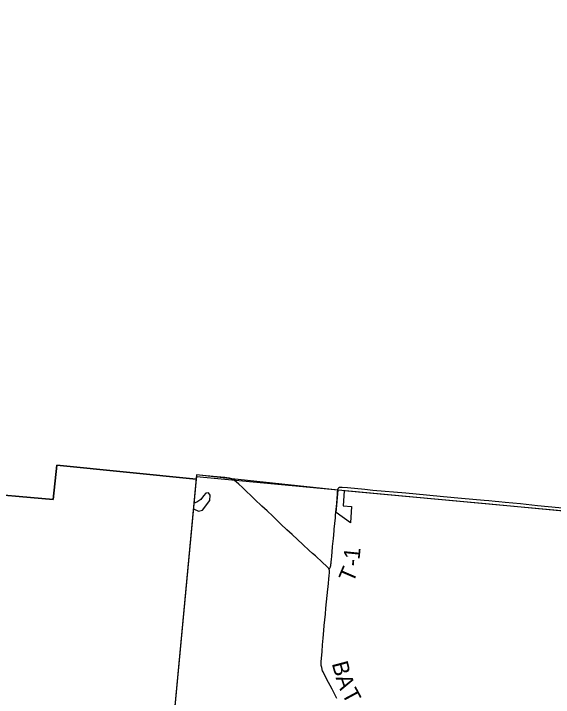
# Model space of a CAD drawing. Extents: x 1410790 to 1770854, y 448063 to 770588.
# Drawn here: x 1517806 to 1527835, y 669381 to 682077 of the extents above; entities that cross this region are included whole.
import ezdxf

# ---------------------------------------------------------------- set-up
doc = ezdxf.new("R2010")
doc.units = 0
for name, color, linetype in [('GM_X_Adjacent_County', 7, 'Continuous'), ('GM_X_Corporation', 7, 'Continuous'), ('GM_X_County', 7, 'Continuous'), ('GM_X_Minor_Lake', 7, 'Continuous'), ('GM_X_Township', 7, 'Continuous'), ('GM_X_Township_Road', 7, 'Continuous'), ('GM_X_Township_Road_Text', 7, 'Continuous')]:
    doc.layers.add(name, color=color, linetype=linetype)

msp = doc.modelspace()

# ---------------------------------------------------------------- linework, layer by layer
at = {"layer": 'GM_X_Adjacent_County'}
msp.add_lwpolyline([(1532758, 682794), (1532432, 679433), (1532283, 677782), (1532041, 675147), (1531797, 672489), (1530391, 672620), (1530185, 672639), (1530038, 672653), (1528215, 672823), (1526582, 672974), (1525567, 673069), (1523836, 673230), (1521863, 673437), (1521202, 673511), (1520709, 668235)], dxfattribs=at)
at = {"layer": 'GM_X_Corporation'}
for points in [[(1532738, 682729), (1532279, 677735), (1531912, 673746), (1531712, 673644), (1531492, 673482), (1531389, 673325), (1531271, 673055), (1531193, 672757), (1531131, 672551), (1523950, 673219), (1523929, 672937), (1524084, 672928), (1524066, 672620), (1523802, 672816), (1523836, 673229), (1521201, 673474), (1521197, 673431), (1518611, 673694), (1518538, 673057), (1516994, 673192)], [(1516994, 673192), (1518538, 673057), (1518611, 673694), (1521197, 673431), (1520510, 666118), (1517947, 666444), (1518003, 666979), (1517488, 667033)]]:
    msp.add_lwpolyline(points, dxfattribs=at)
at = {"layer": 'GM_X_County'}
msp.add_lwpolyline([(1548435, 676212), (1540699, 676942), (1537119, 677318), (1532283, 677782), (1532041, 675147), (1531797, 672489), (1530391, 672620), (1530185, 672639), (1530038, 672653), (1528215, 672823), (1526582, 672974), (1525567, 673069), (1523836, 673230), (1521863, 673437), (1521202, 673511), (1520709, 668235)], dxfattribs=at)
at = {"layer": 'GM_X_Minor_Lake'}
msp.add_lwpolyline([(1521148, 672880), (1521238, 672837), (1521318, 672860), (1521452, 673034), (1521456, 673136), (1521429, 673182), (1521375, 673175), (1521335, 673126), (1521282, 673053), (1521213, 673008), (1521158, 672987)], dxfattribs=at)
at = {"layer": 'GM_X_Township'}
msp.add_lwpolyline([(1548435, 676212), (1540699, 676942), (1537119, 677318), (1532283, 677782), (1532041, 675147), (1531797, 672489), (1530391, 672620), (1530185, 672639), (1530038, 672653), (1528215, 672823), (1526582, 672974), (1525567, 673069), (1523836, 673230), (1521863, 673437), (1521202, 673511), (1520709, 668235)], dxfattribs=at)
at = {"layer": 'GM_X_Township_Road'}
for points in [[(1521883, 673427), (1521870, 673434), (1521858, 673439), (1521847, 673442), (1521835, 673446), (1521820, 673449), (1521795, 673454), (1521768, 673458), (1521730, 673462), (1521515, 673482), (1521259, 673507), (1521205, 673512)], [(1523667, 671765), (1523664, 671770), (1523657, 671780), (1523647, 671791), (1523620, 671818), (1523545, 671887), (1523414, 672006), (1523360, 672054), (1523300, 672110), (1523181, 672222), (1522982, 672403), (1522883, 672494), (1522770, 672599), (1522621, 672747), (1522516, 672845), (1522420, 672934), (1522289, 673058), (1522056, 673278), (1521992, 673337), (1521940, 673384), (1521919, 673403), (1521906, 673412), (1521883, 673427)], [(1523760, 672476), (1523763, 672502), (1523784, 672715), (1523788, 672766), (1523809, 672980), (1523823, 673161), (1523825, 673205), (1523828, 673227), (1523829, 673235), (1523831, 673244), (1523834, 673251), (1523838, 673260), (1523842, 673266), (1523846, 673273), (1523849, 673276), (1523852, 673278)], [(1523852, 673278), (1523857, 673281), (1523862, 673283), (1523867, 673285), (1523874, 673286), (1523882, 673286), (1523890, 673286), (1523912, 673285), (1524010, 673276), (1524334, 673244), (1524480, 673231), (1525095, 673176), (1525475, 673140), (1525791, 673113), (1526127, 673082), (1526552, 673044), (1526637, 673037)], [(1526637, 673037), (1526752, 673027), (1526824, 673020), (1526938, 673007), (1527225, 672978), (1527538, 672944), (1527935, 672905), (1528218, 672878)], [(1523667, 671765), (1523677, 671777), (1523681, 671783), (1523687, 671792), (1523691, 671803), (1523695, 671814), (1523698, 671827), (1523702, 671853), (1523704, 671873), (1523707, 671906), (1523710, 671935), (1523717, 672010), (1523724, 672079), (1523733, 672180), (1523747, 672330), (1523760, 672476)], [(1523521, 670036), (1523522, 670045), (1523527, 670100), (1523538, 670231), (1523548, 670355), (1523559, 670482), (1523571, 670620), (1523579, 670714), (1523598, 670927), (1523608, 671038), (1523643, 671387), (1523648, 671433), (1523670, 671641), (1523676, 671693), (1523677, 671704), (1523678, 671717), (1523678, 671725), (1523676, 671736), (1523674, 671743), (1523672, 671751), (1523670, 671756), (1523667, 671763), (1523667, 671765)], [(1523811, 669361), (1523723, 669530), (1523620, 669727), (1523557, 669856), (1523548, 669875), (1523542, 669892), (1523537, 669907), (1523530, 669933), (1523526, 669956), (1523523, 669972), (1523521, 669989), (1523520, 670009), (1523520, 670022), (1523521, 670036)]]:
    msp.add_lwpolyline(points, dxfattribs=at)

# ---------------------------------------------------------------- texts
at = {"layer": 'GM_X_Township_Road_Text'}
for s, rotation, p in [('1', 84.2739, (1524233, 671930)), ('-', 86.2882, (1524226, 671810)), ('T', 66.9291, (1524112, 671496)), ('B', 284.8305, (1523716, 670010)), ('A', 289.3673, (1523787, 669747)), ('T', 298.3776, (1523896, 669451))]:
    msp.add_text(s, height=300, rotation=rotation, dxfattribs=at).set_placement(p)

doc.saveas('drawing.dxf')
